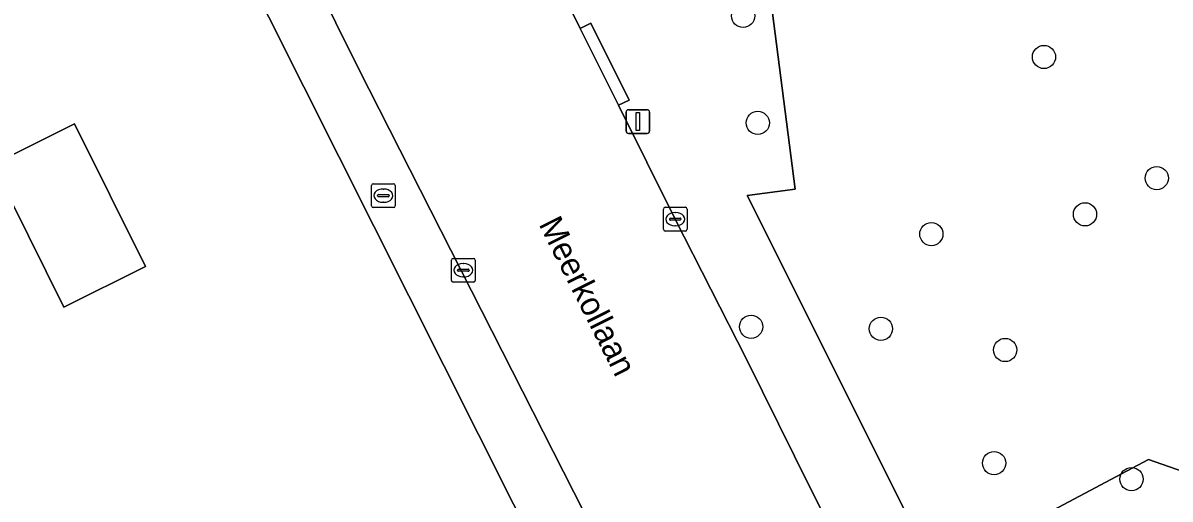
# Model space of a CAD drawing. Extents: x 161772 to 163126, y 383092 to 383917.
# Drawn here: x 162938.1 to 162986.45, y 383836.87 to 383856.95 of the extents above; entities that cross this region are included whole.
import ezdxf

# ---------------------------------------------------------------- set-up
doc = ezdxf.new("R2010")
doc.units = 0
for name, color, linetype in [('IMGEO_Boom', 7, 'Continuous'), ('IMGEO_Brandkraan', 7, 'Continuous'), ('IMGEO_Erf', 7, 'Continuous'), ('IMGEO_Groenvoorziening', 7, 'Continuous'), ('IMGEO_Hek', 7, 'Continuous'), ('IMGEO_Kolk', 7, 'Continuous'), ('IMGEO_Lichtmast', 7, 'Continuous'), ('IMGEO_Openbare_ruimte_label', 7, 'Continuous'), ('IMGEO_Pand', 7, 'Continuous'), ('IMGEO_Rijbaan_lokaal_gesloten', 7, 'Continuous'), ('IMGEO_Voetpad_open', 7, 'Continuous')]:
    doc.layers.add(name, color=color, linetype=linetype)

msp = doc.modelspace()

# ---------------------------------------------------------------- linework, layer by layer
at = {"layer": 'IMGEO_Boom'}
for centre in [(162968.455, 383857.243), (162981.138, 383855.511), (162969.074, 383852.732), (162985.894, 383850.402), (162982.868, 383848.875), (162976.391, 383848.041), (162968.791, 383844.134), (162974.265, 383844.047), (162979.502, 383843.154), (162979.035, 383838.382), (162984.828, 383837.707)]:
    msp.add_circle(centre, 0.489, dxfattribs=at)
at = {"layer": 'IMGEO_Brandkraan'}
for p, q in [((162952.791, 383849.236), (162952.791, 383850.088)), ((162952.866, 383850.162), (162953.718, 383850.162)), ((162953.279, 383849.942), (162953.304, 383849.942)), ((162953.792, 383850.088), (162953.792, 383849.236)), ((162953.05, 383849.656), (162953.05, 383849.668)), ((162953.488, 383849.619), (162953.09, 383849.619)), ((162953.093, 383849.705), (162953.491, 383849.705)), ((162953.302, 383849.382), (162953.277, 383849.382)), ((162953.534, 383849.668), (162953.534, 383849.656)), ((162953.718, 383849.162), (162952.866, 383849.162))]:
    msp.add_line(p, q, dxfattribs=at)
for points in [[(162952.791, 383849.236), (162952.791, 383850.088)], [(162952.866, 383850.162), (162953.718, 383850.162)], [(162953.792, 383850.088), (162953.792, 383849.236)], [(162953.718, 383849.162), (162952.866, 383849.162)]]:
    msp.add_lwpolyline(points, dxfattribs=at)
for centre, radius, start, end in [((162952.868, 383850.086), 0.0765, 91.552, 178.448), ((162952.868, 383850.086), 0.0765, 91.552, 178.448), ((162953.716, 383850.086), 0.0765, 1.552, 88.448), ((162953.716, 383850.086), 0.0765, 1.552, 88.448), ((162953.09, 383849.665), 0.0403, 85.8775, 175.7526), ((162953.087, 383849.655), 0.0366, 178.938, 274.7102), ((162953.491, 383849.662), 0.043, 264.8664, 352.4533), ((162953.495, 383849.667), 0.0386, 1.7309, 96.639), ((162952.868, 383849.238), 0.0765, 181.552, 268.448), ((162952.868, 383849.238), 0.0765, 181.552, 268.448), ((162953.716, 383849.238), 0.0765, 271.552, 358.448), ((162953.716, 383849.238), 0.0765, 271.552, 358.448)]:
    msp.add_arc(centre, radius, start, end, dxfattribs=at)
for centre, major_axis, ratio, start_param, end_param in [((162953.278, 383849.662), (-0.387, 0.002), 0.722429, 4.712389, 7.853982), ((162953.303, 383849.662), (-0.39, 0.002), 0.717154, 1.570796, 4.712389)]:
    msp.add_ellipse(centre, major_axis=major_axis, ratio=ratio, start_param=start_param, end_param=end_param, dxfattribs=at)
at = {"layer": 'IMGEO_Erf'}
for points in [[(162961.731, 383830.778), (162941.098, 383871.872), (162937.187, 383874.349)], [(162967.941, 383871.022), (162970.652, 383849.937), (162968.631, 383849.671), (162976.585, 383833.763), (162985.544, 383838.537), (162988.151, 383837.617), (162990.388, 383836.005), (162994.576, 383832.473), (162998.604, 383828.662), (163004.335, 383822.932), (163008.614, 383818.377), (163012.262, 383814.494), (163017.313, 383808.079), (163020.339, 383803.467), (163023.181, 383798.722), (163025.834, 383793.881), (163027.02, 383791.42), (163029.281, 383786.356), (163034.681, 383773.47)]]:
    msp.add_lwpolyline(points, dxfattribs=at)
msp.add_lwpolyline([(162936.825, 383850.974), (162940.264, 383852.691), (162943.265, 383846.681), (162939.826, 383844.964)], close=True, dxfattribs=at)
at = {"layer": 'IMGEO_Groenvoorziening'}
msp.add_lwpolyline([(162988.796, 383812.327), (162980.048, 383829.298), (162988.29, 383836.153), (162991.019, 383834.009), (162993.036, 383832.252), (163000, 383825.308), (163007.737, 383817.593), (163008.614, 383818.377), (163004.335, 383822.932), (162998.604, 383828.662), (162994.576, 383832.473), (162990.388, 383836.005), (162988.151, 383837.617), (162985.544, 383838.537), (162976.585, 383833.763), (162984.656, 383817.621), (162987.464, 383812.026)], dxfattribs=at)
at = {"layer": 'IMGEO_Hek'}
msp.add_lwpolyline([(163008.614, 383818.377), (163004.335, 383822.932), (162998.604, 383828.662), (162994.576, 383832.473), (162990.388, 383836.005), (162988.151, 383837.617), (162985.544, 383838.537)], dxfattribs=at)
at = {"layer": 'IMGEO_Kolk'}
for p, q in [((162965.096, 383848.245), (162965.096, 383849.097)), ((162965.171, 383849.171), (162966.023, 383849.171)), ((162965.584, 383848.951), (162965.609, 383848.951)), ((162966.097, 383849.097), (162966.097, 383848.245)), ((162965.355, 383848.665), (162965.355, 383848.677)), ((162965.793, 383848.628), (162965.395, 383848.628)), ((162965.398, 383848.714), (162965.796, 383848.714)), ((162965.607, 383848.391), (162965.582, 383848.391)), ((162965.839, 383848.677), (162965.839, 383848.665)), ((162966.023, 383848.171), (162965.171, 383848.171)), ((162956.161, 383846.09), (162956.161, 383846.942)), ((162956.236, 383847.016), (162957.088, 383847.016)), ((162957.162, 383846.942), (162957.162, 383846.09)), ((162956.42, 383846.51), (162956.42, 383846.522)), ((162956.858, 383846.473), (162956.46, 383846.473)), ((162956.463, 383846.559), (162956.861, 383846.559)), ((162956.649, 383846.796), (162956.674, 383846.796)), ((162956.904, 383846.522), (162956.904, 383846.51)), ((162957.088, 383846.016), (162956.236, 383846.016)), ((162956.672, 383846.236), (162956.647, 383846.236))]:
    msp.add_line(p, q, dxfattribs=at)
for points in [[(162965.096, 383848.245), (162965.096, 383849.097)], [(162965.171, 383849.171), (162966.023, 383849.171)], [(162966.097, 383849.097), (162966.097, 383848.245)], [(162966.023, 383848.171), (162965.171, 383848.171)], [(162956.161, 383846.09), (162956.161, 383846.942)], [(162956.236, 383847.016), (162957.088, 383847.016)], [(162957.162, 383846.942), (162957.162, 383846.09)], [(162957.088, 383846.016), (162956.236, 383846.016)]]:
    msp.add_lwpolyline(points, dxfattribs=at)
for centre, radius, start, end in [((162965.173, 383849.095), 0.0765, 91.552, 178.448), ((162965.173, 383849.095), 0.0765, 91.552, 178.448), ((162966.021, 383849.095), 0.0765, 1.552, 88.448), ((162966.021, 383849.095), 0.0765, 1.552, 88.448), ((162965.395, 383848.674), 0.0403, 85.8775, 175.7526), ((162965.392, 383848.664), 0.0366, 178.938, 274.7102), ((162965.796, 383848.671), 0.043, 264.8664, 352.4533), ((162965.8, 383848.676), 0.0386, 1.7309, 96.639), ((162965.173, 383848.247), 0.0765, 181.552, 268.448), ((162965.173, 383848.247), 0.0765, 181.552, 268.448), ((162966.021, 383848.247), 0.0765, 271.552, 358.448), ((162966.021, 383848.247), 0.0765, 271.552, 358.448), ((162956.238, 383846.94), 0.0765, 91.552, 178.448), ((162956.238, 383846.94), 0.0765, 91.552, 178.448), ((162957.086, 383846.94), 0.0765, 1.552, 88.448), ((162957.086, 383846.94), 0.0765, 1.552, 88.448), ((162956.46, 383846.519), 0.0403, 85.8775, 175.7526), ((162956.457, 383846.509), 0.0366, 178.938, 274.7102), ((162956.861, 383846.516), 0.043, 264.8664, 352.4533), ((162956.865, 383846.521), 0.0386, 1.7309, 96.639), ((162956.238, 383846.092), 0.0765, 181.552, 268.448), ((162956.238, 383846.092), 0.0765, 181.552, 268.448), ((162957.086, 383846.092), 0.0765, 271.552, 358.448), ((162957.086, 383846.092), 0.0765, 271.552, 358.448)]:
    msp.add_arc(centre, radius, start, end, dxfattribs=at)
for centre, major_axis, ratio, start_param, end_param in [((162965.583, 383848.671), (-0.387, 0.002), 0.722429, 4.712389, 7.853982), ((162965.608, 383848.671), (-0.39, 0.002), 0.717154, 1.570796, 4.712389), ((162956.648, 383846.516), (-0.387, 0.002), 0.722429, 4.712389, 7.853982), ((162956.673, 383846.516), (-0.39, 0.002), 0.717154, 1.570796, 4.712389)]:
    msp.add_ellipse(centre, major_axis=major_axis, ratio=ratio, start_param=start_param, end_param=end_param, dxfattribs=at)
at = {"layer": 'IMGEO_Lichtmast'}
for p, q in [((162963.523, 383852.388), (162963.523, 383853.188)), ((162963.523, 383853.188), (162963.523, 383852.388)), ((162963.623, 383853.288), (162964.413, 383853.288)), ((162964.413, 383853.288), (162963.623, 383853.288)), ((162964.513, 383853.188), (162964.513, 383852.388)), ((162964.513, 383852.388), (162964.513, 383853.188)), ((162964.413, 383852.288), (162963.623, 383852.288)), ((162963.623, 383852.288), (162964.413, 383852.288))]:
    msp.add_line(p, q, dxfattribs=at)
msp.add_lwpolyline([(162963.943, 383853.163), (162964.093, 383853.163), (162964.093, 383852.413), (162963.943, 383852.413), (162963.943, 383853.163)], dxfattribs=at)
for centre, start, end in [((162963.623, 383853.188), 90, 180), ((162963.623, 383853.188), 90, 180), ((162964.413, 383853.188), 0, 90), ((162964.413, 383853.188), 360, 90), ((162963.623, 383852.388), 180, 270), ((162963.623, 383852.388), 180, 270), ((162964.413, 383852.388), 270, 0), ((162964.413, 383852.388), 270, 0)]:
    msp.add_arc(centre, 0.1, start, end, dxfattribs=at)
at = {"layer": 'IMGEO_Pand'}
msp.add_lwpolyline([(162939.826, 383844.964), (162943.265, 383846.681), (162940.264, 383852.691), (162936.825, 383850.974)], close=True, dxfattribs=at)
at = {"layer": 'IMGEO_Rijbaan_lokaal_gesloten'}
for points in [[(162947.38, 383864.837), (162952.256, 383854.995), (162976.413, 383807.459)], [(162985.95, 383808.425), (162984.91, 383810.289), (162983.363, 383813.298), (162981.846, 383816.398), (162979.294, 383821.534), (162976.604, 383826.922), (162974.337, 383831.337), (162971.301, 383837.316), (162968.601, 383842.764), (162965.594, 383848.674), (162963.199, 383853.48), (162961.585, 383856.718), (162957.689, 383864.536)]]:
    msp.add_lwpolyline(points, dxfattribs=at)
at = {"layer": 'IMGEO_Voetpad_open'}
for points in [[(162976.585, 383833.763), (162968.631, 383849.671), (162970.652, 383849.937), (162967.941, 383871.022), (162967.121, 383877.611), (162966.082, 383885.891), (162965.776, 383888.684), (162961.796, 383888.15), (162956.431, 383887.43)], [(162932.558, 383887.282), (162932.482, 383887.135), (162934.229, 383883.751), (162936.555, 383877.435), (162937.187, 383874.349), (162941.098, 383871.872), (162961.731, 383830.778), (162972.528, 383809.655), (162974.201, 383806.382)], [(162955.361, 383869.408), (162957.689, 383864.536), (162961.585, 383856.718), (162962.031, 383856.942), (162963.655, 383853.684), (162963.199, 383853.48), (162965.594, 383848.674), (162968.601, 383842.764), (162971.301, 383837.316), (162974.337, 383831.337), (162976.604, 383826.922), (162979.294, 383821.534), (162981.846, 383816.398), (162983.363, 383813.298), (162984.91, 383810.289), (162985.95, 383808.425)], [(162976.413, 383807.459), (162952.256, 383854.995), (162947.38, 383864.837)]]:
    msp.add_lwpolyline(points, dxfattribs=at)
msp.add_lwpolyline([(162961.585, 383856.718), (162963.199, 383853.48), (162963.655, 383853.684), (162962.031, 383856.942)], close=True, dxfattribs=at)

# ---------------------------------------------------------------- texts
at = {"layer": 'IMGEO_Openbare_ruimte_label'}
msp.add_text('Meerkollaan', height=1, rotation=296.7444, dxfattribs=at).set_placement((162959.823, 383848.463))

doc.saveas('drawing.dxf')
